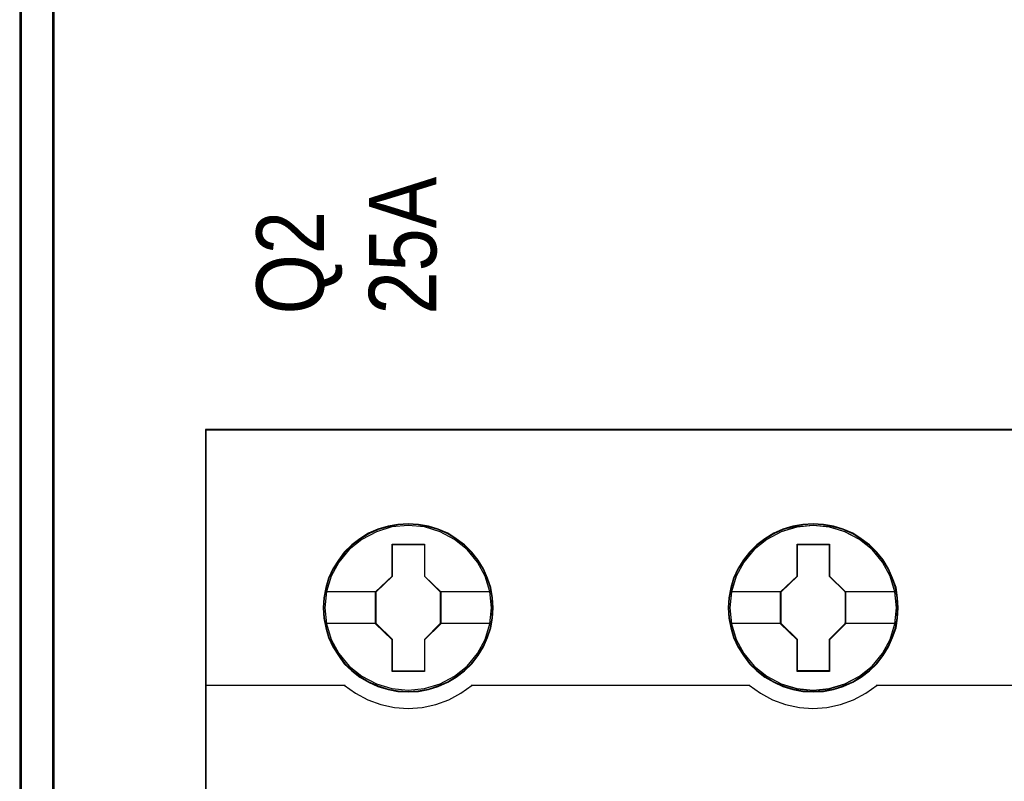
# Model space of a CAD drawing. Header units: millimetres. Extents: x -1290 to 1795, y -4192 to -1311.
# Tile 902 of 1056: x 1428 to 1436, y -2219 to -2212. Entities that reach past the tile are written whole.
import ezdxf

# ---------------------------------------------------------------- set-up
doc = ezdxf.new("R2010")
doc.units = ezdxf.units.MM
doc.layers.add('45', color=7, linetype='Continuous')
doc.layers.add('Aparatura', color=7, linetype='Continuous', lineweight=13)
doc.styles.get("Standard").update_dxf_attribs({"font": 'ARIALN.TTF', "width": 0.8})

# ---------------------------------------------------------------- blocks, each defined once
blk = doc.blocks.new('*U270')
at = {"layer": '45', "color": 7}
for points in [[(378.503165, -233.620833), (306.482346, -233.620833), (306.482346, -315.649396), (378.503165, -315.649396), (378.503165, -233.620833)], [(319.270571, -241.542588), (319.24818, -241.094659), (319.175407, -240.641199), (319.024264, -240.21539), (318.845132, -239.800641), (318.61002, -239.413542), (318.330126, -239.065152), (317.999851, -238.744413), (317.635988, -238.467913), (317.266527, -238.224594), (316.83549, -238.042104), (316.404452, -237.914914), (315.951023, -237.831965), (315.497594, -237.804315), (315.044165, -237.831965), (314.601932, -237.914914), (314.154101, -238.042104), (313.739857, -238.224594), (313.353603, -238.467913), (312.995338, -238.744413), (312.659465, -239.065152), (312.396364, -239.413542), (312.155655, -239.800641), (311.954131, -240.21539), (311.836575, -240.641199), (311.747009, -241.094659), (311.71902, -241.542588), (311.747009, -241.990517), (311.836575, -242.427386), (311.954131, -242.858725), (312.155655, -243.267945), (312.396364, -243.660574), (312.659465, -244.020023), (312.995338, -244.335233), (313.353603, -244.611732), (313.739857, -244.843992), (314.154101, -245.026481), (314.601932, -245.164731), (315.044165, -245.253211), (315.497594, -245.275331), (315.951023, -245.253211), (316.404452, -245.164731), (316.83549, -245.026481), (317.266527, -244.843992), (317.635988, -244.611732), (317.999851, -244.335233), (318.330126, -244.020023), (318.61002, -243.660574), (318.845132, -243.267945), (319.024264, -242.858725), (319.175407, -242.427386), (319.24818, -241.990517), (319.270571, -241.542588)], [(319.270571, -241.542588), (319.24818, -241.094659), (319.175407, -240.641199), (319.024264, -240.21539), (318.845132, -239.800641), (318.61002, -239.413542), (318.330126, -239.065152), (317.999851, -238.744413), (317.635988, -238.467913), (317.266527, -238.224594), (316.83549, -238.042104), (316.404452, -237.914914), (315.951023, -237.831965), (315.497594, -237.804315), (315.044165, -237.831965), (314.601932, -237.914914), (314.154101, -238.042104), (313.739857, -238.224594), (313.353603, -238.467913), (312.995338, -238.744413), (312.659465, -239.065152), (312.396364, -239.413542), (312.155655, -239.800641), (311.954131, -240.21539), (311.836575, -240.641199), (311.747009, -241.094659), (311.71902, -241.542588), (311.747009, -241.990517), (311.836575, -242.427386), (311.954131, -242.858725), (312.155655, -243.267945), (312.396364, -243.660574), (312.659465, -244.020023), (312.995338, -244.335233), (313.353603, -244.611732), (313.739857, -244.843992), (314.154101, -245.026481), (314.601932, -245.164731), (315.044165, -245.253211), (315.497594, -245.275331), (315.951023, -245.253211), (316.404452, -245.164731), (316.83549, -245.026481), (317.266527, -244.843992), (317.635988, -244.611732), (317.999851, -244.335233), (318.330126, -244.020023), (318.61002, -243.660574), (318.845132, -243.267945), (319.024264, -242.858725), (319.175407, -242.427386), (319.24818, -241.990517), (319.270571, -241.542588)], [(337.273985, -241.542588), (337.245997, -241.094659), (337.178824, -240.641199), (337.022088, -240.21539), (336.842961, -239.800641), (336.607857, -239.408012), (336.327971, -239.065152), (335.997705, -238.744413), (335.633853, -238.467913), (335.264404, -238.224594), (334.833379, -238.042104), (334.407953, -237.914914), (333.94894, -237.831965), (333.495524, -237.804315), (333.042109, -237.831965), (332.599889, -237.914914), (332.152071, -238.042104), (331.743438, -238.224594), (331.351597, -238.467913), (330.993343, -238.744413), (330.663078, -239.065152), (330.399985, -239.408012), (330.153685, -239.800641), (329.957765, -240.21539), (329.834615, -240.641199), (329.745052, -241.094659), (329.717063, -241.542588), (329.745052, -241.990517), (329.834615, -242.427386), (329.957765, -242.853195), (330.153685, -243.267945), (330.399985, -243.660574), (330.663078, -244.020023), (330.993343, -244.335233), (331.351597, -244.611732), (331.743438, -244.843992), (332.152071, -245.026481), (332.599889, -245.164731), (333.042109, -245.253211), (333.495524, -245.275331), (333.94894, -245.253211), (334.407953, -245.164731), (334.833379, -245.026481), (335.264404, -244.843992), (335.633853, -244.611732), (335.997705, -244.335233), (336.327971, -244.020023), (336.607857, -243.660574), (336.842961, -243.267945), (337.022088, -242.853195), (337.178824, -242.427386), (337.245997, -241.990517), (337.273985, -241.542588)], [(337.273985, -241.542588), (337.245997, -241.094659), (337.178824, -240.641199), (337.022088, -240.21539), (336.842961, -239.800641), (336.607857, -239.408012), (336.327971, -239.065152), (335.997705, -238.744413), (335.633853, -238.467913), (335.264404, -238.224594), (334.833379, -238.042104), (334.407953, -237.914914), (333.94894, -237.831965), (333.495524, -237.804315), (333.042109, -237.831965), (332.599889, -237.914914), (332.152071, -238.042104), (331.743438, -238.224594), (331.351597, -238.467913), (330.993343, -238.744413), (330.663078, -239.065152), (330.399985, -239.408012), (330.153685, -239.800641), (329.957765, -240.21539), (329.834615, -240.641199), (329.745052, -241.094659), (329.717063, -241.542588), (329.745052, -241.990517), (329.834615, -242.427386), (329.957765, -242.853195), (330.153685, -243.267945), (330.399985, -243.660574), (330.663078, -244.020023), (330.993343, -244.335233), (331.351597, -244.611732), (331.743438, -244.843992), (332.152071, -245.026481), (332.599889, -245.164731), (333.042109, -245.253211), (333.495524, -245.275331), (333.94894, -245.253211), (334.407953, -245.164731), (334.833379, -245.026481), (335.264404, -244.843992), (335.633853, -244.611732), (335.997705, -244.335233), (336.327971, -244.020023), (336.607857, -243.660574), (336.842961, -243.267945), (337.022088, -242.853195), (337.178824, -242.427386), (337.245997, -241.990517), (337.273985, -241.542588)], [(337.252502, -241.542572), (337.224666, -241.097226), (337.157859, -240.646383), (337.001977, -240.223029), (336.823826, -239.810672), (336.590003, -239.420308), (336.311642, -239.079426), (335.983176, -238.760536), (335.621307, -238.485632), (335.25387, -238.243716), (334.825194, -238.062279), (334.402086, -237.935822), (333.945574, -237.853351), (333.494629, -237.82586), (333.043684, -237.853351), (332.603874, -237.935822), (332.158497, -238.062279), (331.75209, -238.243716), (331.362384, -238.485632), (331.006082, -238.760536), (330.677616, -239.079426), (330.415957, -239.420308), (330.171, -239.810672), (329.976147, -240.223029), (329.853668, -240.646383), (329.764593, -241.097226), (329.736756, -241.542572), (329.764593, -241.987917), (329.853668, -242.422267), (329.976147, -242.84562), (330.171, -243.257977), (330.415957, -243.648342), (330.677616, -244.005718), (331.006082, -244.319109), (331.362384, -244.594014), (331.75209, -244.824934), (332.158497, -245.006371), (332.603874, -245.143823), (333.043684, -245.231793), (333.494629, -245.253785), (333.945574, -245.231793), (334.402086, -245.143823), (334.825194, -245.006371), (335.25387, -244.824934), (335.621307, -244.594014), (335.983176, -244.319109), (336.311642, -244.005718), (336.590003, -243.648342), (336.823826, -243.257977), (337.001977, -242.84562), (337.157859, -242.422267), (337.224666, -241.987917), (337.252502, -241.542572)], [(314.78639, -238.705649), (316.227314, -238.705649), (316.227314, -240.12416), (316.944951, -240.827874), (316.944951, -242.246385), (316.227314, -242.961182), (316.227314, -244.368611), (314.78639, -244.368611), (314.78639, -242.961182), (314.051801, -242.246385), (314.051801, -240.827874), (314.78639, -240.12416), (314.78639, -238.705649)], [(314.78639, -238.705649), (316.227314, -238.705649), (316.227314, -238.705649), (316.227314, -240.12416), (316.227314, -240.12416), (316.944951, -240.827874), (316.944951, -240.827874), (316.944951, -242.246385), (316.944951, -242.246385), (316.227314, -242.961182), (316.227314, -242.961182), (316.227314, -244.368611), (316.227314, -244.368611), (314.78639, -244.368611), (314.78639, -244.368611), (314.78639, -242.961182), (314.78639, -242.961182), (314.051801, -242.246385), (314.051801, -242.246385), (314.051801, -240.827874), (314.051801, -240.827874), (314.78639, -240.12416), (314.78639, -240.12416), (314.78639, -238.705649), (314.78639, -238.705649)], [(314.795628, -238.727194), (316.216044, -238.727194), (316.216044, -240.134911), (316.923467, -240.833271), (316.923467, -242.240988), (316.216044, -242.950346), (316.216044, -244.347065), (314.795628, -244.347065), (314.795628, -242.950346), (314.071495, -242.240988), (314.071495, -240.833271), (314.795628, -240.134911), (314.795628, -238.727194)], [(332.788294, -238.705649), (334.223567, -238.705649), (334.223567, -240.124198), (334.941204, -240.822391), (334.941204, -242.246482), (334.223567, -242.961298), (334.223567, -244.363224), (332.788294, -244.363224), (332.788294, -242.961298), (332.048054, -242.246482), (332.048054, -240.822391), (332.788294, -240.124198), (332.788294, -238.705649)], [(332.788294, -238.705649), (334.223567, -238.705649), (334.223567, -238.705649), (334.223567, -240.124198), (334.223567, -240.124198), (334.941204, -240.822391), (334.941204, -240.822391), (334.941204, -242.246482), (334.941204, -242.246482), (334.223567, -242.961298), (334.223567, -242.961298), (334.223567, -244.363224), (334.223567, -244.363224), (332.788294, -244.363224), (332.788294, -244.363224), (332.788294, -242.961298), (332.788294, -242.961298), (332.048054, -242.246482), (332.048054, -242.246482), (332.048054, -240.822391), (332.048054, -240.822391), (332.788294, -240.124198), (332.788294, -240.124198), (332.788294, -238.705649), (332.788294, -238.705649)], [(332.798784, -238.727194), (334.212741, -238.727194), (334.212741, -240.13494), (334.91972, -240.827814), (334.91972, -242.241058), (334.212741, -242.95043), (334.212741, -244.341678), (332.798784, -244.341678), (332.798784, -242.95043), (332.069538, -242.241058), (332.069538, -240.827814), (332.798784, -240.13494), (332.798784, -238.727194)]]:
    blk.add_lwpolyline(points, close=True, dxfattribs=at)
at = {"layer": '45', "color": 139}
for points in [[(378.503165, -233.620833), (306.482346, -233.620833), (306.482346, -315.649396), (378.503165, -315.649396), (378.503165, -233.620833)], [(319.20433, -241.53713), (319.131552, -240.818203), (318.924415, -240.137988), (318.577321, -239.502014), (318.118262, -238.948994), (317.558433, -238.495517), (316.914629, -238.158175), (316.220442, -237.942497), (315.498262, -237.876134), (314.776083, -237.942497), (314.087494, -238.158175), (313.443691, -238.495517), (312.878263, -238.948994), (312.419204, -239.502014), (312.077708, -240.137988), (311.864973, -240.818203), (311.797794, -241.53713), (311.864973, -242.250526), (312.077708, -242.941802), (312.419204, -243.566715), (312.878263, -244.125265), (313.443691, -244.578742), (314.087494, -244.916085), (314.776083, -245.126232), (315.498262, -245.198125), (316.220442, -245.126232), (316.914629, -244.916085), (317.558433, -244.578742), (318.118262, -244.125265), (318.577321, -243.566715), (318.924415, -242.941802), (319.131552, -242.250526), (319.20433, -241.53713)], [(337.200582, -241.542516), (337.127807, -240.823589), (336.920677, -240.137844), (336.579191, -239.507401), (336.114548, -238.94885), (335.554736, -238.495373), (334.916551, -238.158031), (334.216786, -237.947883), (333.494629, -237.881521), (332.772472, -237.947883), (332.078305, -238.158031), (331.44012, -238.495373), (330.880308, -238.94885), (330.415665, -239.507401), (330.068581, -240.137844), (329.861451, -240.823589), (329.788676, -241.542516), (329.861451, -242.255912), (330.068581, -242.941658), (330.415665, -243.572101), (330.880308, -244.125122), (331.44012, -244.578598), (332.078305, -244.915941), (332.772472, -245.131619), (333.494629, -245.203512), (334.216786, -245.131619), (334.916551, -244.915941), (335.554736, -244.578598), (336.114548, -244.125122), (336.579191, -243.572101), (336.920677, -242.941658), (337.127807, -242.255912), (337.200582, -241.542516)], [(337.200582, -241.53713), (337.122206, -240.818203), (336.91507, -240.137988), (336.573574, -239.502014), (336.114514, -238.948994), (335.554686, -238.495517), (334.910882, -238.158175), (334.211096, -237.942497), (333.494515, -237.876134), (332.772336, -237.942497), (332.078148, -238.158175), (331.439943, -238.495517), (330.874516, -238.948994), (330.415457, -239.502014), (330.073961, -240.137988), (329.861226, -240.818203), (329.794047, -241.53713), (329.861226, -242.250526), (330.073961, -242.941802), (330.415457, -243.566715), (330.874516, -244.125265), (331.439943, -244.578742), (332.078148, -244.916085), (332.772336, -245.126232), (333.494515, -245.198125), (334.211096, -245.126232), (334.910882, -244.916085), (335.554686, -244.578742), (336.114514, -244.125265), (336.573574, -243.566715), (336.91507, -242.941802), (337.122206, -242.250526), (337.200582, -241.53713)]]:
    blk.add_lwpolyline(points, close=True, dxfattribs=at)
at = {"layer": '45', "color": 255}
blk.add_lwpolyline([(378.481681, -233.642379), (306.50383, -233.642379), (306.50383, -315.62785), (378.481681, -315.62785), (378.481681, -233.642379)], close=True, dxfattribs=at)
at = {"layer": '45', "color": 59}
blk.add_lwpolyline([(319.249087, -241.542572), (319.226823, -241.097226), (319.154465, -240.646383), (319.004182, -240.223029), (318.826069, -239.810672), (318.592295, -239.425806), (318.313993, -239.079426), (317.985597, -238.760536), (317.623805, -238.485632), (317.256446, -238.243716), (316.827861, -238.062279), (316.399276, -237.935822), (315.948427, -237.853351), (315.497578, -237.82586), (315.046729, -237.853351), (314.607013, -237.935822), (314.16173, -238.062279), (313.749843, -238.243716), (313.365786, -238.485632), (313.00956, -238.760536), (312.675598, -239.079426), (312.413994, -239.425806), (312.174654, -239.810672), (311.974277, -240.223029), (311.85739, -240.646383), (311.768334, -241.097226), (311.740504, -241.542572), (311.768334, -241.987917), (311.85739, -242.422267), (311.974277, -242.851118), (312.174654, -243.257977), (312.413994, -243.648342), (312.675598, -244.005718), (313.00956, -244.319109), (313.365786, -244.594014), (313.749843, -244.824934), (314.16173, -245.006371), (314.607013, -245.143823), (315.046729, -245.231793), (315.497578, -245.253785), (315.948427, -245.231793), (316.399276, -245.143823), (316.827861, -245.006371), (317.256446, -244.824934), (317.623805, -244.594014), (317.985597, -244.319109), (318.313993, -244.005718), (318.592295, -243.648342), (318.826069, -243.257977), (319.004182, -242.851118), (319.154465, -242.422267), (319.226823, -241.987917), (319.249087, -241.542572)], close=True, dxfattribs=at)
at = {"layer": '45', "color": 7}
for points in [[(311.792423, -240.811753), (314.094769, -240.811753)], [(316.900193, -240.811753), (319.20433, -240.811753)], [(329.788676, -240.806367), (332.092812, -240.806367)], [(334.896446, -240.806367), (337.200582, -240.806367)], [(311.792423, -242.219414), (314.094769, -242.219414)], [(316.900193, -242.219414), (319.20433, -242.219414)], [(329.788676, -242.219414), (332.092812, -242.219414)], [(334.896446, -242.219414), (337.200582, -242.219414)]]:
    blk.add_lwpolyline(points, dxfattribs=at)
at = {"layer": '45', "color": 139}
for points in [[(306.482346, -244.979076), (312.698322, -244.979076)], [(312.653565, -244.979076), (313.152772, -245.334682), (313.70246, -245.621461), (314.280194, -245.839413), (314.885973, -245.965595), (315.491753, -246.01148), (316.114359, -245.965595), (316.720139, -245.839413), (317.297873, -245.621461), (317.841952, -245.334682), (318.346768, -244.979076)], [(318.30201, -244.979076), (330.689204, -244.979076)], [(330.646237, -244.979076), (331.150873, -245.334682), (331.694759, -245.621461), (332.272288, -245.839413), (332.883458, -245.965595), (333.489022, -246.01148), (334.111407, -245.965595), (334.716971, -245.839413), (335.294499, -245.621461), (335.838385, -245.334682), (336.343021, -244.979076)], [(336.300054, -244.979076), (348.687248, -244.979076)]]:
    blk.add_lwpolyline(points, dxfattribs=at)

msp = doc.modelspace()

# ---------------------------------------------------------------- linework, layer by layer
at = {"layer": 'Aparatura', "color": 7, "lineweight": 13}
for points in [[(1427.591, -2277.3445), (1427.591, -2260.9842), (1427.591, -2260.7757), (1427.591, -2256.8837), (1427.591, -2251.4905), (1427.591, -2249.2943), (1427.591, -2247.5985), (1427.591, -2247.4039), (1427.591, -2231.0157), (1427.591, -2230.8211), (1427.591, -2226.9291), (1427.591, -2221.5359), (1427.591, -2219.3397), (1427.591, -2217.6439), (1427.591, -2217.4354), (1427.591, -2201.0612), (1427.591, -2200.8527), (1427.591, -2196.9607), (1427.591, -2191.5675), (1427.591, -2189.3713), (1427.591, -2187.6755), (1427.591, -2187.4809), (1427.591, -2171.0928)], [(1427.591, -2277.3445), (1427.591, -2260.9842), (1427.591, -2260.7757), (1427.591, -2256.8837), (1427.591, -2251.4905), (1427.591, -2249.2943), (1427.591, -2247.5985), (1427.591, -2247.4039), (1427.591, -2231.0157), (1427.591, -2230.8211), (1427.591, -2226.9291), (1427.591, -2221.5359), (1427.591, -2219.3397), (1427.591, -2217.6439), (1427.591, -2217.4354), (1427.591, -2201.0612), (1427.591, -2200.8527), (1427.591, -2196.9607), (1427.591, -2191.5675), (1427.591, -2189.3713), (1427.591, -2187.6755), (1427.591, -2187.4809), (1427.591, -2171.0928)], [(1427.5981, -2277.3475), (1427.5981, -2260.9859), (1427.5981, -2260.7774), (1427.5981, -2256.885), (1427.5981, -2251.4914), (1427.5981, -2249.295), (1427.5981, -2247.5991), (1427.5981, -2247.4045), (1427.5981, -2231.0151), (1427.5981, -2230.8205), (1427.5981, -2226.9282), (1427.5981, -2221.5346), (1427.5981, -2219.3382), (1427.5981, -2217.6423), (1427.5981, -2217.4337), (1427.5981, -2201.0583), (1427.5981, -2200.8497), (1427.5981, -2196.9574), (1427.5981, -2191.5638), (1427.5981, -2189.3674), (1427.5981, -2187.6715), (1427.5981, -2187.4769), (1427.5981, -2171.0875)], [(1427.5981, -2277.3475), (1427.5981, -2260.9859), (1427.5981, -2260.7774), (1427.5981, -2256.885), (1427.5981, -2251.4914), (1427.5981, -2249.295), (1427.5981, -2247.5991), (1427.5981, -2247.4045), (1427.5981, -2231.0151), (1427.5981, -2230.8205), (1427.5981, -2226.9282), (1427.5981, -2221.5346), (1427.5981, -2219.3382), (1427.5981, -2217.6423), (1427.5981, -2217.4337), (1427.5981, -2201.0583), (1427.5981, -2200.8497), (1427.5981, -2196.9574), (1427.5981, -2191.5638), (1427.5981, -2189.3674), (1427.5981, -2187.6715), (1427.5981, -2187.4769), (1427.5981, -2171.0875)]]:
    msp.add_lwpolyline(points, dxfattribs=at)
for points in [[(1427.8903, -2200.8479), (1427.8903, -2196.9536), (1427.5834, -2196.9536), (1427.5834, -2200.8479), (1427.5834, -2201.0565), (1427.5834, -2217.4405), (1427.5834, -2217.6492), (1427.5834, -2219.346), (1427.5834, -2221.5435), (1427.8903, -2221.5435), (1427.8903, -2219.346), (1427.8903, -2217.6492), (1427.8903, -2217.4405), (1427.8903, -2201.0565), (1427.8903, -2200.8479)], [(1427.8831, -2200.8528), (1427.8831, -2196.9608), (1427.5906, -2196.9608), (1427.5906, -2200.8528), (1427.5906, -2201.0613), (1427.5906, -2217.4357), (1427.5906, -2217.6442), (1427.5906, -2219.3401), (1427.5906, -2221.5363), (1427.8831, -2221.5363), (1427.8831, -2219.3401), (1427.8831, -2217.6442), (1427.8831, -2217.4357), (1427.8831, -2201.0613), (1427.8831, -2200.8528)], [(1427.5834, -2217.443), (1427.5834, -2201.0538), (1427.5834, -2217.443)], [(1427.8753, -2217.443), (1427.8753, -2201.0538), (1427.8753, -2217.443)], [(1427.5834, -2217.4282), (1427.5834, -2217.6516), (1427.5834, -2217.4282)], [(1427.8753, -2217.4282), (1427.8753, -2217.6516), (1427.8753, -2217.4282)], [(1427.5834, -2217.6365), (1427.5834, -2219.3472), (1427.5834, -2217.6365)], [(1427.8753, -2217.6365), (1427.8753, -2219.3472), (1427.8753, -2217.6365)]]:
    msp.add_lwpolyline(points, close=True, dxfattribs=at)

# ---------------------------------------------------------------- block references
ref = msp.add_blockref('*U270', (1367.9373, -2169.2501), dxfattribs=dict(at, xscale=0.2, yscale=0.2, zscale=0.2))
ref.add_attrib('Oznaczenie', 'Q2', (1430.2873, -2214.9501), dxfattribs={"layer": '0', "height": 0.6, "rotation": 90, "flags": 2})
ref.add_attrib('Pr¹d znamionowy', '25A', (1431.2873, -2214.9501), dxfattribs={"layer": '0', "height": 0.6, "rotation": 90, "flags": 2})

doc.saveas('drawing.dxf')
